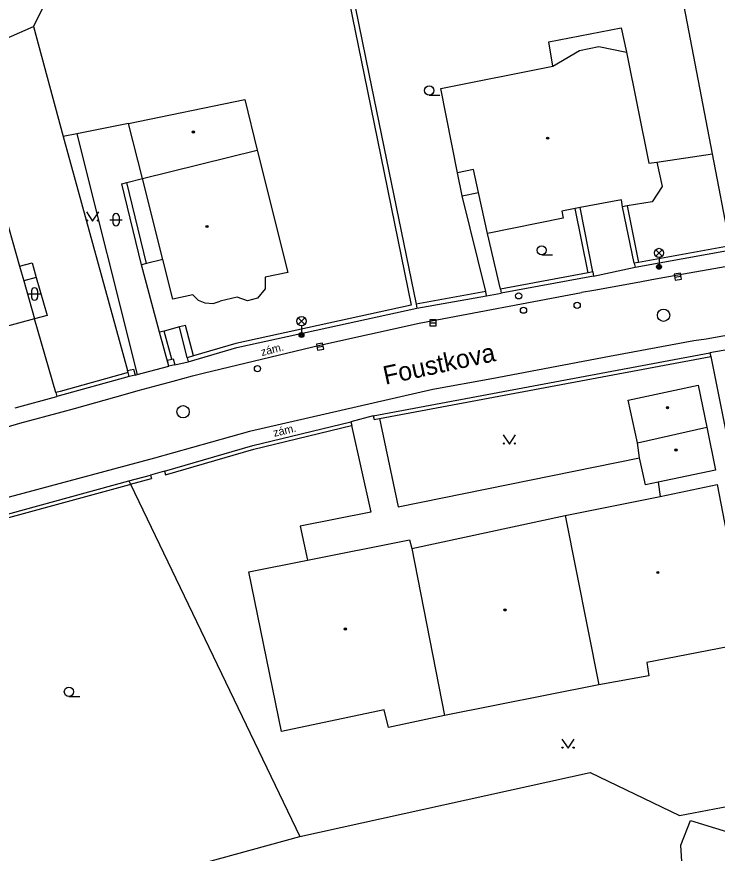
# Model space of a CAD drawing. Extents: x -600391 to -599491, y -1160176 to -1159402.
# Drawn here: x -600078.3 to -600021.4, y -1159526.5 to -1159458.5 of the extents above; entities that cross this region are included whole.
import ezdxf

# ---------------------------------------------------------------- set-up
doc = ezdxf.new("R2010")
doc.units = 0
for name, color, linetype in [('Level 10', 7, 'Continuous'), ('Level 11', 7, 'Continuous'), ('Level 27', 7, 'Continuous'), ('Level 28', 7, 'Continuous'), ('Level 33', 7, 'Continuous'), ('Level 36', 7, 'Continuous'), ('Level 39', 7, 'Continuous'), ('Level 40', 7, 'Continuous'), ('Level 5', 7, 'Continuous'), ('Level 50', 7, 'Continuous'), ('Level 51', 7, 'Continuous'), ('Level 7', 7, 'Continuous'), ('Level 8', 7, 'Continuous')]:
    doc.layers.add(name, color=color, linetype=linetype)

msp = doc.modelspace()

# ---------------------------------------------------------------- linework, layer by layer
at = {"layer": 'Level 10'}
for points in [[(-600005.81, -1159476.23), (-600024.57, -1159479.52)], [(-599989.73, -1159479.13), (-599992.338, -1159479.544), (-599995.34, -1159480.02), (-600003.45, -1159481.38), (-600010.19, -1159482.59), (-600014.16, -1159483.26), (-600022.27, -1159484.73), (-600023.28, -1159484.86), (-600030.14, -1159486.13)], [(-600024.57, -1159479.52), (-600026.7, -1159479.9), (-600027.67, -1159480.09), (-600031.4, -1159480.76), (-600032.42, -1159480.93)], [(-600079.03, -1159491.85), (-600078.03, -1159491.54), (-600074.6, -1159490.61), (-600073.59, -1159490.35), (-600069.44, -1159489.2), (-600068.42, -1159488.89), (-600065.59, -1159488.13), (-600064.01, -1159487.71), (-600063.04, -1159487.45), (-600053.67, -1159485.22), (-600045.6, -1159483.41), (-600032.42, -1159480.93)], [(-600030.14, -1159486.13), (-600039.7, -1159487.93), (-600044.49, -1159488.82), (-600059.39, -1159492.23), (-600067.1, -1159494.38), (-600082.96, -1159498.64), (-600091.07, -1159501.07)]]:
    msp.add_lwpolyline(points, dxfattribs=at)
at = {"layer": 'Level 11'}
for points in [[(-600034.75, -1159462.54), (-600035.06, -1159460.58), (-600029.19, -1159459.44), (-600028.75, -1159461.41)], [(-600069.22, -1159467.21), (-600073.4, -1159468.04)], [(-600073.4, -1159468.04), (-600074.51, -1159468.26)], [(-600073.4, -1159468.04), (-600068.51, -1159487.59)], [(-600026.28, -1159470.34), (-600021.76, -1159469.67)], [(-600042.11, -1159473.08), (-600042.49, -1159471.2)], [(-600066.42, -1159478.24), (-600068.08, -1159471.68)], [(-600068.15, -1159478.68), (-600069.74, -1159472.09), (-600069.35, -1159471.99)], [(-600042.11, -1159473.08), (-600040.77, -1159472.81)], [(-600040.18, -1159480.86), (-600042.11, -1159473.08)], [(-600028.12, -1159478.54), (-600029.08, -1159473.96)], [(-600028.69, -1159473.89), (-600027.78, -1159478.48)], [(-600031.86, -1159479.33), (-600032.92, -1159474.11)], [(-600031.48, -1159479.26), (-600032.52, -1159474.03)], [(-600039, -1159480.65), (-600040.05, -1159476.14)], [(-600078.06, -1159478.8), (-600077.04, -1159478.51), (-600076.71, -1159479.7)], [(-600067.75, -1159478.58), (-600068.15, -1159478.68)], [(-600066.7, -1159484.16), (-600068.15, -1159478.68)], [(-600076.71, -1159479.7), (-600077.72, -1159479.99)], [(-600076.71, -1159479.7), (-600075.83, -1159482.8), (-600076.85, -1159483.08)], [(-600075.12, -1159489.05), (-600076.85, -1159483.08)], [(-600066.3, -1159484.06), (-600066.7, -1159484.16)], [(-600065.94, -1159486.92), (-600066.7, -1159484.16)], [(-600065.07, -1159483.73), (-600066.3, -1159484.06)], [(-600065.7, -1159486.35), (-600066.3, -1159484.06)], [(-600064.59, -1159483.6), (-600065.07, -1159483.73)], [(-600064.45, -1159486.23), (-600065.07, -1159483.73)], [(-600063.94, -1159486.08), (-600064.59, -1159483.6)], [(-600021.91, -1159486.12), (-600016, -1159515.61)], [(-600048.82, -1159491.17), (-600047.29, -1159498.33), (-600027.69, -1159494.36)], [(-600051.08, -1159491.72), (-600049.51, -1159498.78), (-600055.26, -1159499.92), (-600054.68, -1159502.68)], [(-600069.17, -1159496.23), (-600069.04, -1159496.51)], [(-600026.19, -1159496.33), (-600026.03, -1159497.49)], [(-600069.04, -1159496.51), (-600055.29, -1159525.12)]]:
    msp.add_lwpolyline(points, dxfattribs=at)
at = {"layer": 'Level 27'}
for p, q in [((-600024.827, -1159479.68), (-600024.333, -1159479.6)), ((-600044.72, -1159483.39), (-600044.22, -1159483.39)), ((-600053.895, -1159485.381), (-600053.405, -1159485.279))]:
    msp.add_line(p, q, dxfattribs=at)
for points in [[(-600024.787, -1159479.927), (-600024.293, -1159479.847), (-600024.373, -1159479.353), (-600024.867, -1159479.433)], [(-600044.72, -1159483.64), (-600044.22, -1159483.64), (-600044.22, -1159483.14), (-600044.72, -1159483.14)], [(-600053.844, -1159485.626), (-600053.354, -1159485.524), (-600053.456, -1159485.034), (-600053.946, -1159485.136)]]:
    msp.add_lwpolyline(points, close=True, dxfattribs=at)
for centre in [(-600025.74, -1159482.78), (-600064.78, -1159490.61)]:
    msp.add_circle(centre, 0.5, dxfattribs=at)
at = {"layer": 'Level 28'}
for centre in [(-600037.51, -1159481.2), (-600037.12, -1159482.37), (-600032.76, -1159481.97), (-600058.73, -1159487.11)]:
    msp.add_circle(centre, 0.25, dxfattribs=at)
at = {"layer": 'Level 33'}
for p, q in [((-600026.375, -1159477.98), (-600025.845, -1159477.45)), ((-600026.375, -1159477.45), (-600025.845, -1159477.98)), ((-600026.11, -1159478.09), (-600026.11, -1159478.84)), ((-600055.415, -1159483.52), (-600054.885, -1159482.99)), ((-600055.415, -1159482.99), (-600054.885, -1159483.52)), ((-600055.15, -1159483.63), (-600055.15, -1159484.38))]:
    msp.add_line(p, q, dxfattribs=at)
for centre, radius in [((-600026.11, -1159477.715), 0.375), ((-600026.11, -1159478.84), 0.2), ((-600026.11, -1159478.84), 0.145), ((-600026.11, -1159478.84), 0.0876), ((-600055.15, -1159483.255), 0.375), ((-600055.15, -1159484.38), 0.2), ((-600055.15, -1159484.38), 0.145), ((-600055.15, -1159484.38), 0.0876)]:
    msp.add_circle(centre, radius, dxfattribs=at)
at = {"layer": 'Level 36'}
for p, q in [((-600044.78, -1159464.895), (-600043.905, -1159464.895)), ((-600070.726, -1159475.016), (-600069.726, -1159475.016)), ((-600070.476, -1159474.766), (-600070.476, -1159475.266)), ((-600069.976, -1159474.766), (-600069.976, -1159475.266)), ((-600035.64, -1159477.875), (-600034.765, -1159477.875)), ((-600077.096, -1159480.796), (-600077.096, -1159481.296)), ((-600076.596, -1159480.796), (-600076.596, -1159481.296)), ((-600077.346, -1159481.046), (-600076.346, -1159481.046)), ((-600074.05, -1159513.735), (-600073.175, -1159513.735))]:
    msp.add_line(p, q, dxfattribs=at)
for points in [[(-600072.63, -1159474.38), (-600072.13, -1159475.13), (-600071.63, -1159474.38)], [(-600038.77, -1159492.49), (-600038.27, -1159493.24), (-600037.77, -1159492.49)], [(-600034, -1159517.2), (-600033.5, -1159517.95), (-600033, -1159517.2)]]:
    msp.add_lwpolyline(points, dxfattribs=at)
for centre, radius in [((-600044.78, -1159464.52), 0.375), ((-600072.58, -1159475.08), 0.05), ((-600071.681, -1159475.08), 0.05), ((-600035.64, -1159477.5), 0.375), ((-600038.72, -1159493.19), 0.05), ((-600037.821, -1159493.19), 0.05), ((-600074.05, -1159513.36), 0.375), ((-600033.95, -1159517.9), 0.05), ((-600033.051, -1159517.9), 0.05)]:
    msp.add_circle(centre, radius, dxfattribs=at)
for centre, start, end in [((-600070.226, -1159474.766), 0, 180), ((-600070.226, -1159475.266), 180, 0), ((-600076.846, -1159480.796), 0, 180), ((-600076.846, -1159481.296), 180, 0)]:
    msp.add_arc(centre, 0.25, start, end, dxfattribs=at)
at = {"layer": 'Level 39'}
for centre, radius in [((-600063.94, -1159467.89), 0.09), ((-600063.94, -1159467.89), 0.0398), ((-600035.16, -1159468.39), 0.09), ((-600035.16, -1159468.39), 0.0398), ((-600062.84, -1159475.57), 0.09), ((-600062.84, -1159475.57), 0.0398), ((-600025.42, -1159490.28), 0.09), ((-600025.42, -1159490.28), 0.0398), ((-600024.73, -1159493.73), 0.09), ((-600024.73, -1159493.73), 0.0398), ((-600026.21, -1159503.67), 0.09), ((-600026.21, -1159503.67), 0.0398), ((-600038.62, -1159506.71), 0.09), ((-600038.62, -1159506.71), 0.0398), ((-600051.59, -1159508.27), 0.09), ((-600051.59, -1159508.27), 0.0398)]:
    msp.add_circle(centre, radius, dxfattribs=at)
at = {"layer": 'Level 5'}
for points in [[(-600032.56, -1159461.26), (-600031, -1159460.95)], [(-600031, -1159460.95), (-600028.75, -1159461.41)], [(-600034.75, -1159462.54), (-600032.56, -1159461.26)], [(-600028.75, -1159461.41), (-600026.94, -1159470.42)], [(-600043.84, -1159464.37), (-600034.75, -1159462.54)], [(-600042.49, -1159471.2), (-600043.84, -1159464.37)], [(-600069.22, -1159467.21), (-600059.77, -1159465.25)], [(-600059.77, -1159465.25), (-600058.76, -1159469.38)], [(-600068.08, -1159471.68), (-600069.22, -1159467.21)], [(-600068.08, -1159471.68), (-600058.76, -1159469.38)], [(-600058.76, -1159469.38), (-600056.26, -1159479.3)], [(-600026.94, -1159470.42), (-600026.28, -1159470.34)], [(-600026.28, -1159470.34), (-600025.85, -1159472.31)], [(-600041.17, -1159470.94), (-600042.49, -1159471.2)], [(-600040.77, -1159472.81), (-600041.17, -1159470.94)], [(-600069.35, -1159471.99), (-600068.08, -1159471.68)], [(-600067.75, -1159478.58), (-600069.35, -1159471.99)], [(-600025.85, -1159472.31), (-600026.66, -1159473.55)], [(-600040.05, -1159476.14), (-600040.77, -1159472.81)], [(-600079.5, -1159473.7), (-600078.06, -1159478.8)], [(-600029.16, -1159473.4), (-600032.52, -1159474.03)], [(-600029.08, -1159473.96), (-600029.16, -1159473.4)], [(-600028.69, -1159473.89), (-600029.08, -1159473.96)], [(-600026.66, -1159473.55), (-600028.69, -1159473.89)], [(-600032.92, -1159474.11), (-600034, -1159474.31)], [(-600034, -1159474.31), (-600033.89, -1159474.9)], [(-600032.52, -1159474.03), (-600032.92, -1159474.11)], [(-600033.89, -1159474.9), (-600040.05, -1159476.14)], [(-600066.42, -1159478.24), (-600067.75, -1159478.58)], [(-600065.6, -1159481.47), (-600066.42, -1159478.24)], [(-600078.06, -1159478.8), (-600077.72, -1159479.99)], [(-600056.26, -1159479.3), (-600058.12, -1159479.69)], [(-600077.72, -1159479.99), (-600076.85, -1159483.08)], [(-600058.12, -1159479.69), (-600058.12, -1159480.63)], [(-600058.12, -1159480.63), (-600058.72, -1159481.38)], [(-600063.99, -1159481.11), (-600065.6, -1159481.47)], [(-600063.99, -1159481.11), (-600063.54, -1159481.54)], [(-600060.37, -1159481.31), (-600061.75, -1159481.64)], [(-600059.55, -1159481.6), (-600060.37, -1159481.31)], [(-600058.72, -1159481.38), (-600059.55, -1159481.6)], [(-600063.54, -1159481.54), (-600063.01, -1159481.78)], [(-600063.01, -1159481.78), (-600062.33, -1159481.82)], [(-600062.33, -1159481.82), (-600061.75, -1159481.64)], [(-600076.85, -1159483.08), (-600079.44, -1159483.78)], [(-600028.63, -1159489.68), (-600022.94, -1159488.45)], [(-600022.94, -1159488.45), (-600022.23, -1159491.86)], [(-600027.87, -1159493.14), (-600028.63, -1159489.68)], [(-600027.87, -1159493.14), (-600022.23, -1159491.86)], [(-600022.23, -1159491.86), (-600021.51, -1159495.35)], [(-600027.69, -1159494.36), (-600027.87, -1159493.14)], [(-600027.22, -1159496.55), (-600027.69, -1159494.36)], [(-600021.51, -1159495.35), (-600026.19, -1159496.33)], [(-600026.19, -1159496.33), (-600027.22, -1159496.55)], [(-600026.03, -1159497.49), (-600021.39, -1159496.52)], [(-600021.39, -1159496.52), (-600019.75, -1159504.94)], [(-600033.74, -1159499.05), (-600026.03, -1159497.49)], [(-600046.18, -1159501.73), (-600033.74, -1159499.05)], [(-600033.74, -1159499.05), (-600030.99, -1159512.8)], [(-600054.68, -1159502.68), (-600046.38, -1159501.01)], [(-600046.38, -1159501.01), (-600046.18, -1159501.73)], [(-600046.18, -1159501.73), (-600043.54, -1159515.29)], [(-600059.44, -1159503.62), (-600054.68, -1159502.68)], [(-600056.79, -1159516.58), (-600059.44, -1159503.62)], [(-600018.83, -1159509.38), (-600027.1, -1159510.99)], [(-600027.1, -1159510.99), (-600026.95, -1159512.08)], [(-600026.95, -1159512.08), (-600030.99, -1159512.8)], [(-600030.99, -1159512.8), (-600043.54, -1159515.29)], [(-600048.45, -1159514.82), (-600056.79, -1159516.58)], [(-600048.08, -1159516.27), (-600048.45, -1159514.82)], [(-600043.54, -1159515.29), (-600048.08, -1159516.27)]]:
    msp.add_lwpolyline(points, dxfattribs=at)
at = {"layer": 'Level 51'}
for points in [[(-600076.93, -1159459.33), (-600067.26, -1159440.13)], [(-600053.68, -1159445.49), (-600050.06, -1159463.24)], [(-600053.27, -1159445.63), (-600049.68, -1159463.16)], [(-600055.29, -1159525.12), (-600031.7, -1159519.93)], [(-600031.7, -1159519.93), (-600024.44, -1159523.42)], [(-600024.44, -1159523.42), (-600018.19, -1159522.21)], [(-600024.33, -1159525.83), (-600023.56, -1159523.83)], [(-600023.56, -1159523.83), (-600017.47, -1159525.69)], [(-600023.48, -1159539.93), (-600024.33, -1159525.83)]]:
    msp.add_lwpolyline(points, dxfattribs=at)
at = {"layer": 'Level 7'}
for points in [[(-600020.32, -1159477.14), (-600021.76, -1159469.67), (-600024.96, -1159452.99)], [(-600099.89, -1159469.39), (-600076.93, -1159459.33)], [(-600076.93, -1159459.33), (-600074.51, -1159468.26)], [(-600050.06, -1159463.24), (-600046.24, -1159481.95)], [(-600049.68, -1159463.16), (-600045.85, -1159481.87)], [(-600074.51, -1159468.26), (-600069.28, -1159487.26)], [(-600020.32, -1159477.14), (-600027.78, -1159478.48)], [(-600028.06, -1159478.87), (-600020.26, -1159477.47)], [(-600027.78, -1159478.48), (-600028.12, -1159478.54)], [(-600028.12, -1159478.54), (-600028.06, -1159478.87)], [(-600031.86, -1159479.33), (-600039, -1159480.65)], [(-600031.48, -1159479.26), (-600031.86, -1159479.33)], [(-600031.48, -1159479.26), (-600031.42, -1159479.59)], [(-600031.42, -1159479.59), (-600038.94, -1159480.98)], [(-600039, -1159480.65), (-600038.94, -1159480.98)], [(-600040.18, -1159480.86), (-600045.85, -1159481.87)], [(-600045.79, -1159482.2), (-600040.12, -1159481.2)], [(-600040.12, -1159481.2), (-600040.18, -1159480.86)], [(-600046.24, -1159481.95), (-600060.48, -1159485.07), (-600063.94, -1159486.08)], [(-600045.85, -1159481.87), (-600045.79, -1159482.2)], [(-600064.36, -1159486.55), (-600060.4, -1159485.4), (-600045.79, -1159482.2)], [(-600063.94, -1159486.08), (-600064.45, -1159486.23)], [(-600064.45, -1159486.23), (-600064.36, -1159486.55)], [(-600049.32, -1159490.96), (-600021.97, -1159485.83)], [(-600048.82, -1159491.17), (-600021.91, -1159486.12)], [(-600021.97, -1159485.83), (-600021.91, -1159486.12)], [(-600066.05, -1159486.43), (-600065.7, -1159486.35)], [(-600065.94, -1159486.92), (-600066.05, -1159486.43)], [(-600065.45, -1159486.81), (-600065.94, -1159486.92)], [(-600065.7, -1159486.35), (-600065.57, -1159486.32)], [(-600065.57, -1159486.32), (-600065.45, -1159486.81)], [(-600069.24, -1159487.42), (-600074.77, -1159488.96), (-600075.12, -1159489.05)], [(-600069.28, -1159487.26), (-600068.79, -1159487.15), (-600068.67, -1159487.63)], [(-600069.24, -1159487.42), (-600069.28, -1159487.26)], [(-600069.16, -1159487.75), (-600069.24, -1159487.42)], [(-600069.16, -1159487.75), (-600075.03, -1159489.38)], [(-600068.67, -1159487.63), (-600069.16, -1159487.75)], [(-600075.12, -1159489.05), (-600075.03, -1159489.38)], [(-600049.32, -1159490.96), (-600049.26, -1159491.25)], [(-600059.11, -1159493.36), (-600051.14, -1159491.43)], [(-600051.14, -1159491.43), (-600051.07, -1159491.72)], [(-600049.26, -1159491.25), (-600048.82, -1159491.17)], [(-600059.03, -1159493.65), (-600051.08, -1159491.72)], [(-600051.08, -1159491.72), (-600051.07, -1159491.72)], [(-600066.28, -1159495.44), (-600059.11, -1159493.36)], [(-600066.2, -1159495.73), (-600059.03, -1159493.65)], [(-600066.28, -1159495.44), (-600066.2, -1159495.73)], [(-600091.19, -1159504.19), (-600090.37, -1159502.23), (-600082.61, -1159499.9), (-600069.17, -1159496.23)], [(-600069.17, -1159496.23), (-600067.43, -1159495.76)], [(-600069.04, -1159496.51), (-600067.35, -1159496.05)], [(-600067.43, -1159495.76), (-600067.35, -1159496.05)], [(-600091.36, -1159505.37), (-600090.15, -1159502.48), (-600082.53, -1159500.19), (-600069.09, -1159496.52)], [(-600069.09, -1159496.52), (-600069.04, -1159496.51)], [(-600078.67, -1159531.54), (-600055.29, -1159525.12)]]:
    msp.add_lwpolyline(points, dxfattribs=at)
at = {"layer": 'Level 8'}
for points in [[(-600031.42, -1159479.59), (-600028.06, -1159478.87)], [(-600040.12, -1159481.2), (-600038.94, -1159480.98)], [(-600017.17, -1159485), (-600021.97, -1159485.83)], [(-600068.67, -1159487.63), (-600068.51, -1159487.59), (-600065.94, -1159486.92)], [(-600065.45, -1159486.81), (-600064.36, -1159486.55)], [(-600078.43, -1159490.3), (-600075.03, -1159489.38)], [(-600049.32, -1159490.96), (-600051.14, -1159491.43)], [(-600066.28, -1159495.44), (-600067.43, -1159495.76)]]:
    msp.add_lwpolyline(points, dxfattribs=at)

# ---------------------------------------------------------------- texts
at = {"layer": 'Level 40'}
for rotation, p in [(14.55, (-600058.37, -1159486.1)), (13.53, (-600057.37, -1159492.66))]:
    msp.add_text('zám.', height=0.65, rotation=rotation, dxfattribs=at).set_placement(p)
at = {"layer": 'Level 50'}
msp.add_text('Foustkova', height=1.5, rotation=12.15283, dxfattribs=at).set_placement((-600048.346, -1159488.427))

doc.saveas('drawing.dxf')
